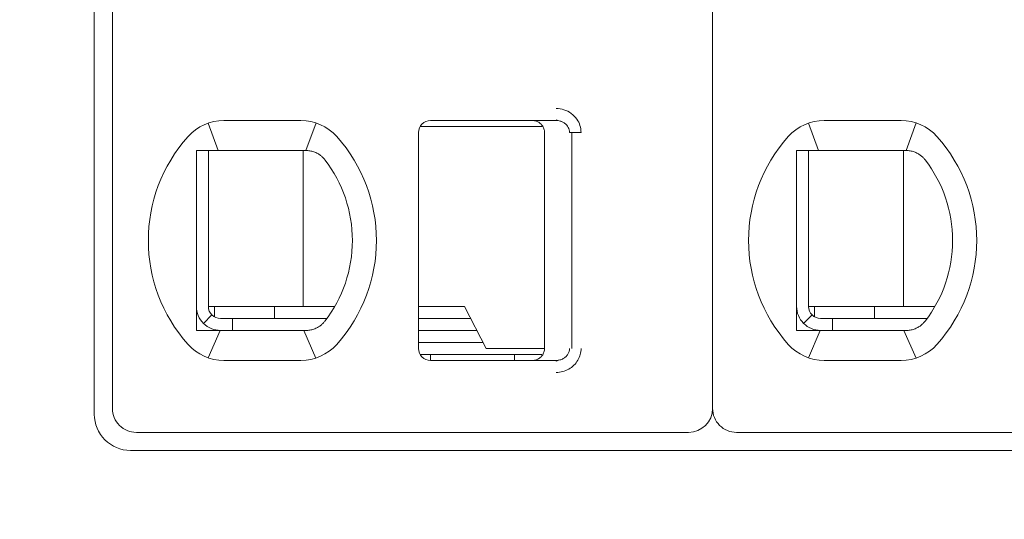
# Model space of a CAD drawing. Header units: millimetres. Extents: x -1114 to 1396, y -630 to 631.
# Tile 436 of 656: x 384.12 to 392.33, y -472.77 to -468.61. Entities that reach past the tile are written whole.
import ezdxf

# ---------------------------------------------------------------- set-up
doc = ezdxf.new("R2010")
doc.units = ezdxf.units.MM
doc.header["$MEASUREMENT"] = 0

msp = doc.modelspace()

# ---------------------------------------------------------------- linework, layer by layer
at = {"lineweight": 18}
for points, knots in [([(1038.9843, -629.7647), (1038.9843, -629.7647), (-1111.4882, -629.7647), (-1111.4882, -629.7647), (-1111.4882, -629.7647), (-1111.4882, -629.7647), (-1111.4882, 630.7883), (-1111.4882, 630.7883), (-1111.4882, 630.7883), (-1111.4882, 630.7883), (1038.9843, 630.7883), (1038.9843, 630.7883)], [0, 0, 0, 0, 0.333333, 0.333333, 0.333333, 0.333333, 0.666667, 0.666667, 0.666667, 0.666667, 1, 1, 1, 1]), ([(388.5927, -469.3466), (388.6147, -469.3464), (388.6358, -469.3497), (388.6569, -469.3565), (388.6569, -469.3565), (388.678, -469.3633), (388.6991, -469.3735), (388.7177, -469.3871), (388.7177, -469.3871), (388.7362, -469.4008), (388.7523, -469.4177), (388.7645, -469.435), (388.7645, -469.435), (388.7767, -469.4522), (388.785, -469.4697), (388.7907, -469.4882), (388.7907, -469.4882), (388.7965, -469.5067), (388.7996, -469.5263), (388.7997, -469.5466)], [0, 0, 0, 0, 0.2, 0.2, 0.2, 0.2, 0.4, 0.4, 0.4, 0.4, 0.6, 0.6, 0.6, 0.6, 0.8, 0.8, 0.8, 0.8, 1, 1, 1, 1]), ([(387.5452, -469.4466), (387.5187, -469.4466), (387.4933, -469.4571), (387.4745, -469.4759), (387.4745, -469.4759), (387.4558, -469.4946), (387.4452, -469.5201), (387.4452, -469.5466)], [0, 0, 0, 0, 0.5, 0.5, 0.5, 0.5, 1, 1, 1, 1]), ([(387.5452, -469.4466), (387.5187, -469.4466), (387.4933, -469.4571), (387.4745, -469.4759), (387.4745, -469.4759), (387.4558, -469.4946), (387.4452, -469.5201), (387.4452, -469.5466)], [0, 0, 0, 0, 0.5, 0.5, 0.5, 0.5, 1, 1, 1, 1]), ([(388.3952, -469.4466), (388.4058, -469.4466), (388.4162, -469.4483), (388.4262, -469.4515), (388.4262, -469.4515), (388.4362, -469.4548), (388.4457, -469.4596), (388.4541, -469.4658), (388.4541, -469.4658), (388.4626, -469.4719), (388.4701, -469.4794), (388.4762, -469.4879), (388.4762, -469.4879), (388.4823, -469.4964), (388.4872, -469.5059), (388.4904, -469.5158), (388.4904, -469.5158), (388.4936, -469.5258), (388.4952, -469.5362), (388.4952, -469.5466)], [0, 0, 0, 0, 0.2, 0.2, 0.2, 0.2, 0.4, 0.4, 0.4, 0.4, 0.6, 0.6, 0.6, 0.6, 0.8, 0.8, 0.8, 0.8, 1, 1, 1, 1]), ([(388.5927, -469.4466), (388.6014, -469.4466), (388.6102, -469.4475), (388.6187, -469.4494), (388.6187, -469.4494), (388.627, -469.4512), (388.6352, -469.454), (388.6429, -469.4575), (388.6429, -469.4575), (388.6505, -469.461), (388.6577, -469.4654), (388.6642, -469.4704), (388.6642, -469.4704), (388.6704, -469.4752), (388.676, -469.4806), (388.6809, -469.4865), (388.6809, -469.4865), (388.6855, -469.4919), (388.6894, -469.4978), (388.6926, -469.5041), (388.6926, -469.5041), (388.6959, -469.5103), (388.6984, -469.5169), (388.7002, -469.5236), (388.7002, -469.5236), (388.7021, -469.5312), (388.7031, -469.5389), (388.7031, -469.5466)], [0, 0, 0, 0, 0.142857, 0.142857, 0.142857, 0.142857, 0.285714, 0.285714, 0.285714, 0.285714, 0.428571, 0.428571, 0.428571, 0.428571, 0.571429, 0.571429, 0.571429, 0.571429, 0.714286, 0.714286, 0.714286, 0.714286, 0.857143, 0.857143, 0.857143, 0.857143, 1, 1, 1, 1]), ([(385.5952, -469.6966), (385.602, -469.6966), (385.6088, -469.6966), (385.6156, -469.6966), (385.6156, -469.6966), (385.6224, -469.6966), (385.6292, -469.6966), (385.6361, -469.6966), (385.6361, -469.6966), (385.643, -469.6966), (385.6498, -469.6966), (385.6567, -469.6966)], [0, 0, 0, 0, 0.333333, 0.333333, 0.333333, 0.333333, 0.666667, 0.666667, 0.666667, 0.666667, 1, 1, 1, 1]), ([(385.5952, -469.6966), (385.5952, -469.7475), (385.5952, -469.8), (385.5952, -469.855), (385.5952, -469.855), (385.5952, -469.8824), (385.5952, -469.9105), (385.5952, -469.9395), (385.5952, -469.9395), (385.5952, -469.9539), (385.5952, -469.9686), (385.5952, -469.9835), (385.5952, -469.9835), (385.5952, -469.9984), (385.5952, -470.0136), (385.5952, -470.029), (385.5952, -470.029), (385.5952, -470.0597), (385.5952, -470.0913), (385.5952, -470.124), (385.5952, -470.124), (385.5952, -470.1567), (385.5952, -470.1905), (385.5952, -470.2259), (385.5952, -470.2259), (385.5952, -470.2436), (385.5952, -470.2615), (385.5952, -470.2796), (385.5952, -470.2796), (385.5952, -470.2977), (385.5952, -470.316), (385.5952, -470.3345), (385.5952, -470.3345), (385.5952, -470.353), (385.5952, -470.3717), (385.5952, -470.3907), (385.5952, -470.3907), (385.5952, -470.4097), (385.5952, -470.4289), (385.5952, -470.4479), (385.5952, -470.4479), (385.5952, -470.486), (385.5952, -470.5235), (385.5952, -470.5606), (385.5952, -470.5606), (385.5952, -470.5699), (385.5952, -470.5791), (385.5952, -470.5883), (385.5952, -470.5883), (385.5952, -470.5975), (385.5952, -470.6067), (385.5952, -470.6158), (385.5952, -470.6158), (385.5952, -470.634), (385.5952, -470.6519), (385.5952, -470.6693), (385.5952, -470.6693), (385.5952, -470.7043), (385.5952, -470.7379), (385.5952, -470.7706), (385.5952, -470.7706), (385.5952, -470.7869), (385.5952, -470.803), (385.5952, -470.8189), (385.5952, -470.8189), (385.5952, -470.8347), (385.5952, -470.8504), (385.5952, -470.8657), (385.5952, -470.8657), (385.5952, -470.8964), (385.5952, -470.9259), (385.5952, -470.9547), (385.5952, -470.9547), (385.5952, -470.9835), (385.5952, -471.0114), (385.5952, -471.0388), (385.5952, -471.0388), (385.5952, -471.0935), (385.5952, -471.1458), (385.5952, -471.1966)], [0, 0, 0, 0, 0.05, 0.05, 0.05, 0.05, 0.1, 0.1, 0.1, 0.1, 0.15, 0.15, 0.15, 0.15, 0.2, 0.2, 0.2, 0.2, 0.25, 0.25, 0.25, 0.25, 0.3, 0.3, 0.3, 0.3, 0.35, 0.35, 0.35, 0.35, 0.4, 0.4, 0.4, 0.4, 0.45, 0.45, 0.45, 0.45, 0.5, 0.5, 0.5, 0.5, 0.55, 0.55, 0.55, 0.55, 0.6, 0.6, 0.6, 0.6, 0.65, 0.65, 0.65, 0.65, 0.7, 0.7, 0.7, 0.7, 0.75, 0.75, 0.75, 0.75, 0.8, 0.8, 0.8, 0.8, 0.85, 0.85, 0.85, 0.85, 0.9, 0.9, 0.9, 0.9, 0.95, 0.95, 0.95, 0.95, 1, 1, 1, 1]), ([(385.8244, -469.6966), (385.8193, -469.6966), (385.8141, -469.6966), (385.8088, -469.6966), (385.8088, -469.6966), (385.8035, -469.6966), (385.7982, -469.6966), (385.7928, -469.6966), (385.7928, -469.6966), (385.7874, -469.6966), (385.7819, -469.6966), (385.7763, -469.6966), (385.7763, -469.6966), (385.7706, -469.6966), (385.7648, -469.6966), (385.7588, -469.6966), (385.7588, -469.6966), (385.7529, -469.6966), (385.7467, -469.6966), (385.7405, -469.6966), (385.7405, -469.6966), (385.7342, -469.6966), (385.7278, -469.6966), (385.7212, -469.6966), (385.7212, -469.6966), (385.7146, -469.6966), (385.7078, -469.6966), (385.7009, -469.6966), (385.7009, -469.6966), (385.6939, -469.6966), (385.6868, -469.6966), (385.6794, -469.6966), (385.6794, -469.6966), (385.6721, -469.6966), (385.6645, -469.6966), (385.6567, -469.6966)], [0, 0, 0, 0, 0.111111, 0.111111, 0.111111, 0.111111, 0.222222, 0.222222, 0.222222, 0.222222, 0.333333, 0.333333, 0.333333, 0.333333, 0.444444, 0.444444, 0.444444, 0.444444, 0.555556, 0.555556, 0.555556, 0.555556, 0.666667, 0.666667, 0.666667, 0.666667, 0.777778, 0.777778, 0.777778, 0.777778, 0.888889, 0.888889, 0.888889, 0.888889, 1, 1, 1, 1]), ([(386.5076, -469.6966), (386.5029, -469.6966), (386.4983, -469.6966), (386.4936, -469.6966), (386.4936, -469.6966), (386.4889, -469.6966), (386.4843, -469.6966), (386.4797, -469.6966), (386.4797, -469.6966), (386.4751, -469.6966), (386.4706, -469.6966), (386.4661, -469.6966)], [0, 0, 0, 0, 0.333333, 0.333333, 0.333333, 0.333333, 0.666667, 0.666667, 0.666667, 0.666667, 1, 1, 1, 1]), ([(386.6053, -469.7221), (386.595, -469.7163), (386.5843, -469.7115), (386.5735, -469.7078), (386.5735, -469.7078), (386.5627, -469.704), (386.5517, -469.7012), (386.5407, -469.6994), (386.5407, -469.6994), (386.5297, -469.6975), (386.5186, -469.6966), (386.5076, -469.6966)], [0, 0, 0, 0, 0.333333, 0.333333, 0.333333, 0.333333, 0.666667, 0.666667, 0.666667, 0.666667, 1, 1, 1, 1]), ([(386.6659, -469.7744), (386.6607, -469.7676), (386.6549, -469.761), (386.6486, -469.7547), (386.6486, -469.7547), (386.6423, -469.7485), (386.6355, -469.7425), (386.6282, -469.737), (386.6282, -469.737), (386.621, -469.7316), (386.6133, -469.7266), (386.6053, -469.7221)], [0, 0, 0, 0, 0.333333, 0.333333, 0.333333, 0.333333, 0.666667, 0.666667, 0.666667, 0.666667, 1, 1, 1, 1]), ([(390.5952, -469.6966), (390.602, -469.6966), (390.6088, -469.6966), (390.6156, -469.6966), (390.6156, -469.6966), (390.6224, -469.6966), (390.6292, -469.6966), (390.6361, -469.6966), (390.6361, -469.6966), (390.643, -469.6966), (390.6498, -469.6966), (390.6567, -469.6966)], [0, 0, 0, 0, 0.333333, 0.333333, 0.333333, 0.333333, 0.666667, 0.666667, 0.666667, 0.666667, 1, 1, 1, 1]), ([(390.5952, -469.6966), (390.5952, -469.7475), (390.5952, -469.8), (390.5952, -469.855), (390.5952, -469.855), (390.5952, -469.8824), (390.5952, -469.9105), (390.5952, -469.9395), (390.5952, -469.9395), (390.5952, -469.9539), (390.5952, -469.9686), (390.5952, -469.9835), (390.5952, -469.9835), (390.5952, -469.9984), (390.5952, -470.0136), (390.5952, -470.029), (390.5952, -470.029), (390.5952, -470.0597), (390.5952, -470.0913), (390.5952, -470.124), (390.5952, -470.124), (390.5952, -470.1567), (390.5952, -470.1905), (390.5952, -470.2259), (390.5952, -470.2259), (390.5952, -470.2436), (390.5952, -470.2615), (390.5952, -470.2796), (390.5952, -470.2796), (390.5952, -470.2977), (390.5952, -470.316), (390.5952, -470.3345), (390.5952, -470.3345), (390.5952, -470.353), (390.5952, -470.3717), (390.5952, -470.3907), (390.5952, -470.3907), (390.5952, -470.4097), (390.5952, -470.4289), (390.5952, -470.4479), (390.5952, -470.4479), (390.5952, -470.486), (390.5952, -470.5235), (390.5952, -470.5606), (390.5952, -470.5606), (390.5952, -470.5699), (390.5952, -470.5791), (390.5952, -470.5883), (390.5952, -470.5883), (390.5952, -470.5975), (390.5952, -470.6067), (390.5952, -470.6158), (390.5952, -470.6158), (390.5952, -470.634), (390.5952, -470.6519), (390.5952, -470.6693), (390.5952, -470.6693), (390.5952, -470.7043), (390.5952, -470.7379), (390.5952, -470.7706), (390.5952, -470.7706), (390.5952, -470.7869), (390.5952, -470.803), (390.5952, -470.8189), (390.5952, -470.8189), (390.5952, -470.8347), (390.5952, -470.8504), (390.5952, -470.8657), (390.5952, -470.8657), (390.5952, -470.8964), (390.5952, -470.9259), (390.5952, -470.9547), (390.5952, -470.9547), (390.5952, -470.9835), (390.5952, -471.0114), (390.5952, -471.0388), (390.5952, -471.0388), (390.5952, -471.0935), (390.5952, -471.1458), (390.5952, -471.1966)], [0, 0, 0, 0, 0.05, 0.05, 0.05, 0.05, 0.1, 0.1, 0.1, 0.1, 0.15, 0.15, 0.15, 0.15, 0.2, 0.2, 0.2, 0.2, 0.25, 0.25, 0.25, 0.25, 0.3, 0.3, 0.3, 0.3, 0.35, 0.35, 0.35, 0.35, 0.4, 0.4, 0.4, 0.4, 0.45, 0.45, 0.45, 0.45, 0.5, 0.5, 0.5, 0.5, 0.55, 0.55, 0.55, 0.55, 0.6, 0.6, 0.6, 0.6, 0.65, 0.65, 0.65, 0.65, 0.7, 0.7, 0.7, 0.7, 0.75, 0.75, 0.75, 0.75, 0.8, 0.8, 0.8, 0.8, 0.85, 0.85, 0.85, 0.85, 0.9, 0.9, 0.9, 0.9, 0.95, 0.95, 0.95, 0.95, 1, 1, 1, 1]), ([(390.8244, -469.6966), (390.8193, -469.6966), (390.8141, -469.6966), (390.8088, -469.6966), (390.8088, -469.6966), (390.8035, -469.6966), (390.7982, -469.6966), (390.7928, -469.6966), (390.7928, -469.6966), (390.7874, -469.6966), (390.7819, -469.6966), (390.7763, -469.6966), (390.7763, -469.6966), (390.7706, -469.6966), (390.7648, -469.6966), (390.7588, -469.6966), (390.7588, -469.6966), (390.7529, -469.6966), (390.7467, -469.6966), (390.7405, -469.6966), (390.7405, -469.6966), (390.7342, -469.6966), (390.7278, -469.6966), (390.7212, -469.6966), (390.7212, -469.6966), (390.7146, -469.6966), (390.7078, -469.6966), (390.7009, -469.6966), (390.7009, -469.6966), (390.6939, -469.6966), (390.6868, -469.6966), (390.6794, -469.6966), (390.6794, -469.6966), (390.6721, -469.6966), (390.6645, -469.6966), (390.6567, -469.6966)], [0, 0, 0, 0, 0.111111, 0.111111, 0.111111, 0.111111, 0.222222, 0.222222, 0.222222, 0.222222, 0.333333, 0.333333, 0.333333, 0.333333, 0.444444, 0.444444, 0.444444, 0.444444, 0.555556, 0.555556, 0.555556, 0.555556, 0.666667, 0.666667, 0.666667, 0.666667, 0.777778, 0.777778, 0.777778, 0.777778, 0.888889, 0.888889, 0.888889, 0.888889, 1, 1, 1, 1]), ([(391.5076, -469.6966), (391.5029, -469.6966), (391.4983, -469.6966), (391.4936, -469.6966), (391.4936, -469.6966), (391.4889, -469.6966), (391.4843, -469.6966), (391.4797, -469.6966), (391.4797, -469.6966), (391.4751, -469.6966), (391.4706, -469.6966), (391.4661, -469.6966)], [0, 0, 0, 0, 0.333333, 0.333333, 0.333333, 0.333333, 0.666667, 0.666667, 0.666667, 0.666667, 1, 1, 1, 1]), ([(391.6053, -469.7221), (391.595, -469.7163), (391.5843, -469.7115), (391.5735, -469.7078), (391.5735, -469.7078), (391.5627, -469.704), (391.5517, -469.7012), (391.5407, -469.6994), (391.5407, -469.6994), (391.5297, -469.6975), (391.5186, -469.6966), (391.5076, -469.6966)], [0, 0, 0, 0, 0.333333, 0.333333, 0.333333, 0.333333, 0.666667, 0.666667, 0.666667, 0.666667, 1, 1, 1, 1]), ([(391.6659, -469.7744), (391.6607, -469.7676), (391.6549, -469.761), (391.6486, -469.7547), (391.6486, -469.7547), (391.6423, -469.7485), (391.6355, -469.7425), (391.6282, -469.737), (391.6282, -469.737), (391.621, -469.7316), (391.6133, -469.7266), (391.6053, -469.7221)], [0, 0, 0, 0, 0.333333, 0.333333, 0.333333, 0.333333, 0.666667, 0.666667, 0.666667, 0.666667, 1, 1, 1, 1]), ([(385.5952, -470.9966), (385.5952, -471.0496), (385.6163, -471.1005), (385.6538, -471.138), (385.6538, -471.138), (385.6913, -471.1755), (385.7422, -471.1966), (385.7952, -471.1966)], [0, 0, 0, 0, 0.5, 0.5, 0.5, 0.5, 1, 1, 1, 1]), ([(385.6952, -470.9966), (385.6952, -471.0231), (385.7058, -471.0486), (385.7245, -471.0673), (385.7245, -471.0673), (385.7433, -471.0861), (385.7687, -471.0966), (385.7952, -471.0966)], [0, 0, 0, 0, 0.5, 0.5, 0.5, 0.5, 1, 1, 1, 1]), ([(390.5952, -470.9966), (390.5952, -471.0496), (390.6163, -471.1005), (390.6538, -471.138), (390.6538, -471.138), (390.6913, -471.1755), (390.7422, -471.1966), (390.7952, -471.1966)], [0, 0, 0, 0, 0.5, 0.5, 0.5, 0.5, 1, 1, 1, 1]), ([(390.6952, -470.9966), (390.6952, -471.0231), (390.7058, -471.0486), (390.7245, -471.0673), (390.7245, -471.0673), (390.7433, -471.0861), (390.7687, -471.0966), (390.7952, -471.0966)], [0, 0, 0, 0, 0.5, 0.5, 0.5, 0.5, 1, 1, 1, 1]), ([(386.6053, -471.1711), (386.6136, -471.1665), (386.6214, -471.1613), (386.6287, -471.1558), (386.6287, -471.1558), (386.636, -471.1502), (386.6428, -471.1443), (386.649, -471.1381), (386.649, -471.1381), (386.6552, -471.1319), (386.6608, -471.1254), (386.6659, -471.1188)], [0, 0, 0, 0, 0.333333, 0.333333, 0.333333, 0.333333, 0.666667, 0.666667, 0.666667, 0.666667, 1, 1, 1, 1]), ([(391.6053, -471.1711), (391.6136, -471.1665), (391.6214, -471.1613), (391.6287, -471.1558), (391.6287, -471.1558), (391.636, -471.1502), (391.6428, -471.1443), (391.649, -471.1381), (391.649, -471.1381), (391.6552, -471.1319), (391.6608, -471.1254), (391.6659, -471.1188)], [0, 0, 0, 0, 0.333333, 0.333333, 0.333333, 0.333333, 0.666667, 0.666667, 0.666667, 0.666667, 1, 1, 1, 1]), ([(385.5952, -471.1966), (385.6021, -471.1966), (385.609, -471.1966), (385.6158, -471.1966), (385.6158, -471.1966), (385.6227, -471.1966), (385.6295, -471.1966), (385.6363, -471.1966), (385.6363, -471.1966), (385.6431, -471.1966), (385.6499, -471.1966), (385.6567, -471.1966)], [0, 0, 0, 0, 0.333333, 0.333333, 0.333333, 0.333333, 0.666667, 0.666667, 0.666667, 0.666667, 1, 1, 1, 1]), ([(385.6567, -471.1966), (385.6645, -471.1966), (385.6721, -471.1966), (385.6794, -471.1966), (385.6794, -471.1966), (385.6868, -471.1966), (385.6939, -471.1966), (385.7009, -471.1966), (385.7009, -471.1966), (385.7078, -471.1966), (385.7146, -471.1966), (385.7212, -471.1966), (385.7212, -471.1966), (385.7278, -471.1966), (385.7342, -471.1966), (385.7404, -471.1966), (385.7404, -471.1966), (385.7467, -471.1966), (385.7529, -471.1966), (385.7588, -471.1966), (385.7588, -471.1966), (385.7648, -471.1966), (385.7706, -471.1966), (385.7763, -471.1966), (385.7763, -471.1966), (385.7819, -471.1966), (385.7874, -471.1966), (385.7928, -471.1966), (385.7928, -471.1966), (385.7982, -471.1966), (385.8035, -471.1966), (385.8088, -471.1966), (385.8088, -471.1966), (385.8141, -471.1966), (385.8193, -471.1966), (385.8244, -471.1966)], [0, 0, 0, 0, 0.111111, 0.111111, 0.111111, 0.111111, 0.222222, 0.222222, 0.222222, 0.222222, 0.333333, 0.333333, 0.333333, 0.333333, 0.444444, 0.444444, 0.444444, 0.444444, 0.555556, 0.555556, 0.555556, 0.555556, 0.666667, 0.666667, 0.666667, 0.666667, 0.777778, 0.777778, 0.777778, 0.777778, 0.888889, 0.888889, 0.888889, 0.888889, 1, 1, 1, 1]), ([(386.4661, -471.1966), (386.4706, -471.1966), (386.4751, -471.1966), (386.4797, -471.1966), (386.4797, -471.1966), (386.4843, -471.1966), (386.489, -471.1966), (386.4936, -471.1966), (386.4936, -471.1966), (386.4983, -471.1966), (386.503, -471.1966), (386.5076, -471.1966)], [0, 0, 0, 0, 0.333333, 0.333333, 0.333333, 0.333333, 0.666667, 0.666667, 0.666667, 0.666667, 1, 1, 1, 1]), ([(386.6053, -471.1711), (386.5952, -471.1768), (386.5847, -471.1815), (386.574, -471.1853), (386.574, -471.1853), (386.5632, -471.1891), (386.5523, -471.1919), (386.5412, -471.1938), (386.5412, -471.1938), (386.5301, -471.1957), (386.5189, -471.1966), (386.5076, -471.1966)], [0, 0, 0, 0, 0.333333, 0.333333, 0.333333, 0.333333, 0.666667, 0.666667, 0.666667, 0.666667, 1, 1, 1, 1]), ([(390.5952, -471.1966), (390.6021, -471.1966), (390.609, -471.1966), (390.6158, -471.1966), (390.6158, -471.1966), (390.6227, -471.1966), (390.6295, -471.1966), (390.6363, -471.1966), (390.6363, -471.1966), (390.6431, -471.1966), (390.6499, -471.1966), (390.6567, -471.1966)], [0, 0, 0, 0, 0.333333, 0.333333, 0.333333, 0.333333, 0.666667, 0.666667, 0.666667, 0.666667, 1, 1, 1, 1]), ([(390.6567, -471.1966), (390.6645, -471.1966), (390.6721, -471.1966), (390.6794, -471.1966), (390.6794, -471.1966), (390.6868, -471.1966), (390.6939, -471.1966), (390.7009, -471.1966), (390.7009, -471.1966), (390.7078, -471.1966), (390.7146, -471.1966), (390.7212, -471.1966), (390.7212, -471.1966), (390.7278, -471.1966), (390.7342, -471.1966), (390.7404, -471.1966), (390.7404, -471.1966), (390.7467, -471.1966), (390.7529, -471.1966), (390.7588, -471.1966), (390.7588, -471.1966), (390.7648, -471.1966), (390.7706, -471.1966), (390.7763, -471.1966), (390.7763, -471.1966), (390.7819, -471.1966), (390.7874, -471.1966), (390.7928, -471.1966), (390.7928, -471.1966), (390.7982, -471.1966), (390.8035, -471.1966), (390.8088, -471.1966), (390.8088, -471.1966), (390.8141, -471.1966), (390.8193, -471.1966), (390.8244, -471.1966)], [0, 0, 0, 0, 0.111111, 0.111111, 0.111111, 0.111111, 0.222222, 0.222222, 0.222222, 0.222222, 0.333333, 0.333333, 0.333333, 0.333333, 0.444444, 0.444444, 0.444444, 0.444444, 0.555556, 0.555556, 0.555556, 0.555556, 0.666667, 0.666667, 0.666667, 0.666667, 0.777778, 0.777778, 0.777778, 0.777778, 0.888889, 0.888889, 0.888889, 0.888889, 1, 1, 1, 1]), ([(391.4661, -471.1966), (391.4706, -471.1966), (391.4751, -471.1966), (391.4797, -471.1966), (391.4797, -471.1966), (391.4843, -471.1966), (391.489, -471.1966), (391.4936, -471.1966), (391.4936, -471.1966), (391.4983, -471.1966), (391.503, -471.1966), (391.5076, -471.1966)], [0, 0, 0, 0, 0.333333, 0.333333, 0.333333, 0.333333, 0.666667, 0.666667, 0.666667, 0.666667, 1, 1, 1, 1]), ([(391.6053, -471.1711), (391.5952, -471.1768), (391.5847, -471.1815), (391.574, -471.1853), (391.574, -471.1853), (391.5632, -471.1891), (391.5523, -471.1919), (391.5412, -471.1938), (391.5412, -471.1938), (391.5301, -471.1957), (391.5189, -471.1966), (391.5076, -471.1966)], [0, 0, 0, 0, 0.333333, 0.333333, 0.333333, 0.333333, 0.666667, 0.666667, 0.666667, 0.666667, 1, 1, 1, 1]), ([(387.4452, -471.3466), (387.4452, -471.3731), (387.4558, -471.3986), (387.4745, -471.4173), (387.4745, -471.4173), (387.4933, -471.4361), (387.5187, -471.4466), (387.5452, -471.4466)], [0, 0, 0, 0, 0.5, 0.5, 0.5, 0.5, 1, 1, 1, 1]), ([(387.4452, -471.3466), (387.4452, -471.3731), (387.4558, -471.3986), (387.4745, -471.4173), (387.4745, -471.4173), (387.4933, -471.4361), (387.5187, -471.4466), (387.5452, -471.4466)], [0, 0, 0, 0, 0.5, 0.5, 0.5, 0.5, 1, 1, 1, 1]), ([(388.4952, -471.3466), (388.4952, -471.357), (388.4936, -471.3675), (388.4904, -471.3774), (388.4904, -471.3774), (388.4872, -471.3874), (388.4823, -471.3968), (388.4762, -471.4053), (388.4762, -471.4053), (388.4701, -471.4138), (388.4627, -471.4212), (388.4542, -471.4274), (388.4542, -471.4274), (388.4458, -471.4335), (388.4363, -471.4384), (388.4263, -471.4416), (388.4263, -471.4416), (388.4164, -471.4449), (388.4058, -471.4466), (388.3952, -471.4466)], [0, 0, 0, 0, 0.2, 0.2, 0.2, 0.2, 0.4, 0.4, 0.4, 0.4, 0.6, 0.6, 0.6, 0.6, 0.8, 0.8, 0.8, 0.8, 1, 1, 1, 1]), ([(388.7031, -471.3466), (388.7031, -471.3551), (388.7019, -471.3636), (388.6996, -471.3718), (388.6996, -471.3718), (388.6972, -471.38), (388.6937, -471.3878), (388.6893, -471.3951), (388.6893, -471.3951), (388.6847, -471.4026), (388.6791, -471.4095), (388.6726, -471.4156), (388.6726, -471.4156), (388.666, -471.4219), (388.6586, -471.4273), (388.6505, -471.4318), (388.6505, -471.4318), (388.6419, -471.4366), (388.6327, -471.4402), (388.6231, -471.4427), (388.6231, -471.4427), (388.6132, -471.4453), (388.6029, -471.4466), (388.5927, -471.4466)], [0, 0, 0, 0, 0.166667, 0.166667, 0.166667, 0.166667, 0.333333, 0.333333, 0.333333, 0.333333, 0.5, 0.5, 0.5, 0.5, 0.666667, 0.666667, 0.666667, 0.666667, 0.833333, 0.833333, 0.833333, 0.833333, 1, 1, 1, 1]), ([(388.7997, -471.3466), (388.7997, -471.364), (388.7975, -471.3808), (388.793, -471.3973), (388.793, -471.3973), (388.7884, -471.4139), (388.7816, -471.4302), (388.7728, -471.4453), (388.7728, -471.4453), (388.7639, -471.4604), (388.7532, -471.4743), (388.7403, -471.4868), (388.7403, -471.4868), (388.7275, -471.4994), (388.7126, -471.5105), (388.6969, -471.5194), (388.6969, -471.5194), (388.6812, -471.5283), (388.6647, -471.535), (388.6473, -471.5395), (388.6473, -471.5395), (388.63, -471.544), (388.6118, -471.5464), (388.5927, -471.5466)], [0, 0, 0, 0, 0.166667, 0.166667, 0.166667, 0.166667, 0.333333, 0.333333, 0.333333, 0.333333, 0.5, 0.5, 0.5, 0.5, 0.666667, 0.666667, 0.666667, 0.666667, 0.833333, 0.833333, 0.833333, 0.833333, 1, 1, 1, 1]), ([(384.8952, -471.8466), (384.8952, -471.8996), (384.9163, -471.9505), (384.9538, -471.988), (384.9538, -471.988), (384.9913, -472.0255), (385.0422, -472.0466), (385.0952, -472.0466)], [0, 0, 0, 0, 0.5, 0.5, 0.5, 0.5, 1, 1, 1, 1]), ([(389.8952, -471.8466), (389.8952, -471.8996), (389.9163, -471.9505), (389.9538, -471.988), (389.9538, -471.988), (389.9913, -472.0255), (390.0422, -472.0466), (390.0952, -472.0466)], [0, 0, 0, 0, 0.5, 0.5, 0.5, 0.5, 1, 1, 1, 1]), ([(384.7452, -471.8966), (384.7452, -471.9762), (384.7769, -472.0525), (384.8331, -472.1087), (384.8331, -472.1087), (384.8894, -472.165), (384.9657, -472.1966), (385.0452, -472.1966)], [0, 0, 0, 0, 0.5, 0.5, 0.5, 0.5, 1, 1, 1, 1])]:
    msp.add_open_spline(points, degree=3, knots=knots, dxfattribs=at)
for points in [[(384.7452, -471.8966), (384.7452, -471.8966), (384.7452, -461.3766), (384.7452, -461.3766)], [(384.8952, -461.4266), (384.8952, -461.4266), (384.8952, -471.8466), (384.8952, -471.8466)], [(389.8952, -461.4266), (389.8952, -461.4266), (389.8952, -471.8466), (389.8952, -471.8466)], [(389.8952, -461.4266), (389.8952, -461.4266), (389.8952, -471.8466), (389.8952, -471.8466)], [(385.8244, -469.4466), (385.7106, -469.4466), (385.6022, -469.4951), (385.5263, -469.5799)], [(385.8244, -469.4466), (385.7106, -469.4466), (385.6022, -469.4951), (385.5263, -469.5799)], [(385.6937, -469.4686), (385.6937, -469.4686), (385.7781, -469.6966), (385.7781, -469.6966)], [(385.8244, -469.4466), (385.8244, -469.4466), (386.4661, -469.4466), (386.4661, -469.4466)], [(385.8244, -469.4466), (385.8244, -469.4466), (386.4661, -469.4466), (386.4661, -469.4466)], [(386.7642, -469.5799), (386.6883, -469.4951), (386.5799, -469.4466), (386.4661, -469.4466)], [(386.7642, -469.5799), (386.6883, -469.4951), (386.5799, -469.4466), (386.4661, -469.4466)], [(386.5069, -469.6966), (386.5069, -469.6966), (386.5925, -469.4671), (386.5925, -469.4671)], [(387.5452, -469.4466), (387.5452, -469.4466), (388.5927, -469.4466), (388.5927, -469.4466)], [(387.5452, -469.4466), (387.5452, -469.4466), (388.5927, -469.4466), (388.5927, -469.4466)], [(388.5927, -469.4466), (388.5927, -469.4466), (388.3952, -469.4466), (388.3952, -469.4466)], [(388.5916, -469.4397), (388.5916, -469.4397), (388.6353, -469.4544), (388.6353, -469.4544)], [(390.8244, -469.4466), (390.7106, -469.4466), (390.6022, -469.4951), (390.5263, -469.5799)], [(390.8244, -469.4466), (390.7106, -469.4466), (390.6022, -469.4951), (390.5263, -469.5799)], [(390.6937, -469.4686), (390.6937, -469.4686), (390.7781, -469.6966), (390.7781, -469.6966)], [(390.8244, -469.4466), (390.8244, -469.4466), (391.4661, -469.4466), (391.4661, -469.4466)], [(390.8244, -469.4466), (390.8244, -469.4466), (391.4661, -469.4466), (391.4661, -469.4466)], [(391.7642, -469.5799), (391.6883, -469.4951), (391.5799, -469.4466), (391.4661, -469.4466)], [(391.7642, -469.5799), (391.6883, -469.4951), (391.5799, -469.4466), (391.4661, -469.4466)], [(391.5925, -469.4671), (391.5925, -469.4671), (391.5069, -469.6966), (391.5069, -469.6966)], [(387.4452, -471.3466), (387.4452, -471.3466), (387.4452, -469.5466), (387.4452, -469.5466)], [(387.4452, -471.3466), (387.4452, -471.3466), (387.4452, -469.5466), (387.4452, -469.5466)], [(388.1261, -469.4966), (388.1261, -469.4966), (387.4586, -469.4966), (387.4586, -469.4966)], [(388.4754, -469.4966), (388.4754, -469.4966), (388.1261, -469.4966), (388.1261, -469.4966)], [(388.4952, -471.3466), (388.4952, -471.3466), (388.4952, -469.5466), (388.4952, -469.5466)], [(388.7031, -469.5466), (388.7031, -469.5466), (388.7997, -469.5466), (388.7997, -469.5466)], [(388.723, -471.3466), (388.723, -471.3466), (388.723, -469.5466), (388.723, -469.5466)], [(385.5263, -469.5799), (385.0849, -470.0734), (385.0849, -470.8198), (385.5263, -471.3133)], [(385.5263, -469.5799), (385.0849, -470.0734), (385.0849, -470.8198), (385.5263, -471.3133)], [(386.7642, -471.3133), (387.2056, -470.8198), (387.2056, -470.0734), (386.7642, -469.5799)], [(386.7642, -471.3133), (387.2056, -470.8198), (387.2056, -470.0734), (386.7642, -469.5799)], [(390.5263, -469.5799), (390.0849, -470.0734), (390.0849, -470.8198), (390.5263, -471.3133)], [(390.5263, -469.5799), (390.0849, -470.0734), (390.0849, -470.8198), (390.5263, -471.3133)], [(391.7642, -471.3133), (392.2056, -470.8198), (392.2056, -470.0734), (391.7642, -469.5799)], [(391.7642, -471.3133), (392.2056, -470.8198), (392.2056, -470.0734), (391.7642, -469.5799)], [(385.6952, -469.6966), (385.6952, -469.6966), (385.6952, -470.9966), (385.6952, -470.9966)], [(386.4661, -469.6966), (386.4661, -469.6966), (385.8244, -469.6966), (385.8244, -469.6966)], [(386.4843, -469.6966), (386.4843, -469.6966), (386.4843, -470.9966), (386.4843, -470.9966)], [(390.6952, -469.6966), (390.6952, -469.6966), (390.6952, -470.9966), (390.6952, -470.9966)], [(391.4661, -469.6966), (391.4661, -469.6966), (390.8244, -469.6966), (390.8244, -469.6966)], [(391.4843, -469.6966), (391.4843, -469.6966), (391.4843, -470.9966), (391.4843, -470.9966)], [(386.8952, -470.4466), (386.8952, -470.2033), (386.8146, -469.9669), (386.6659, -469.7744)], [(391.8952, -470.4466), (391.8952, -470.2033), (391.8146, -469.9669), (391.6659, -469.7744)], [(386.6659, -471.1188), (386.8146, -470.9263), (386.8952, -470.6899), (386.8952, -470.4466)], [(391.6659, -471.1188), (391.8146, -470.9263), (391.8952, -470.6899), (391.8952, -470.4466)], [(385.6952, -470.9966), (385.6952, -470.9966), (386.4548, -470.9966), (386.4548, -470.9966)], [(385.7452, -471.0832), (385.7452, -471.0832), (385.7452, -470.9966), (385.7452, -470.9966)], [(386.2452, -471.0966), (386.2452, -471.0966), (386.2452, -470.9966), (386.2452, -470.9966)], [(386.4548, -470.9966), (386.4548, -470.9966), (386.5056, -470.9966), (386.5056, -470.9966)], [(386.7479, -470.9966), (386.7479, -470.9966), (386.5056, -470.9966), (386.5056, -470.9966)], [(387.8296, -470.9966), (387.8296, -470.9966), (387.4452, -470.9966), (387.4452, -470.9966)], [(388.0101, -471.3466), (388.0101, -471.3466), (387.8296, -470.9966), (387.8296, -470.9966)], [(390.6952, -470.9966), (390.6952, -470.9966), (391.4548, -470.9966), (391.4548, -470.9966)], [(390.7452, -471.0832), (390.7452, -471.0832), (390.7452, -470.9966), (390.7452, -470.9966)], [(391.2452, -471.0966), (391.2452, -471.0966), (391.2452, -470.9966), (391.2452, -470.9966)], [(391.4548, -470.9966), (391.4548, -470.9966), (391.5056, -470.9966), (391.5056, -470.9966)], [(391.7479, -470.9966), (391.7479, -470.9966), (391.5056, -470.9966), (391.5056, -470.9966)], [(385.7245, -471.0673), (385.7245, -471.0673), (385.6538, -471.138), (385.6538, -471.138)], [(385.8952, -471.0966), (385.8952, -471.0966), (385.7952, -471.0966), (385.7952, -471.0966)], [(385.8952, -471.0966), (385.8952, -471.0966), (385.8952, -471.1966), (385.8952, -471.1966)], [(385.8952, -471.0966), (385.8952, -471.0966), (386.6827, -471.0966), (386.6827, -471.0966)], [(387.4453, -471.0966), (387.4453, -471.0966), (387.8812, -471.0966), (387.8812, -471.0966)], [(390.7245, -471.0673), (390.7245, -471.0673), (390.6538, -471.138), (390.6538, -471.138)], [(390.8952, -471.0966), (390.8952, -471.0966), (390.7952, -471.0966), (390.7952, -471.0966)], [(390.8952, -471.0966), (390.8952, -471.0966), (390.8952, -471.1966), (390.8952, -471.1966)], [(390.8952, -471.0966), (390.8952, -471.0966), (391.6827, -471.0966), (391.6827, -471.0966)], [(385.6946, -471.425), (385.6946, -471.425), (385.7921, -471.1966), (385.7921, -471.1966)], [(385.8244, -471.1966), (385.8244, -471.1966), (386.4661, -471.1966), (386.4661, -471.1966)], [(386.5903, -471.4268), (386.5903, -471.4268), (386.4891, -471.1966), (386.4891, -471.1966)], [(387.9327, -471.1966), (387.9327, -471.1966), (387.4453, -471.1966), (387.4453, -471.1966)], [(390.6946, -471.425), (390.6946, -471.425), (390.7921, -471.1966), (390.7921, -471.1966)], [(390.8244, -471.1966), (390.8244, -471.1966), (391.4661, -471.1966), (391.4661, -471.1966)], [(391.5903, -471.4268), (391.5903, -471.4268), (391.4891, -471.1966), (391.4891, -471.1966)], [(385.5263, -471.3133), (385.6022, -471.3981), (385.7106, -471.4466), (385.8244, -471.4466)], [(385.5263, -471.3133), (385.6022, -471.3981), (385.7106, -471.4466), (385.8244, -471.4466)], [(386.4661, -471.4466), (386.5799, -471.4466), (386.6883, -471.3981), (386.7642, -471.3133)], [(386.4661, -471.4466), (386.5799, -471.4466), (386.6883, -471.3981), (386.7642, -471.3133)], [(387.9843, -471.2966), (387.9843, -471.2966), (387.4453, -471.2966), (387.4453, -471.2966)], [(388.0101, -471.3466), (388.0101, -471.3466), (388.1261, -471.3466), (388.1261, -471.3466)], [(388.1261, -471.3466), (388.1261, -471.3466), (388.4887, -471.3466), (388.4887, -471.3466)], [(390.5263, -471.3133), (390.6022, -471.3981), (390.7106, -471.4466), (390.8244, -471.4466)], [(390.5263, -471.3133), (390.6022, -471.3981), (390.7106, -471.4466), (390.8244, -471.4466)], [(391.4661, -471.4466), (391.5799, -471.4466), (391.6883, -471.3981), (391.7642, -471.3133)], [(391.4661, -471.4466), (391.5799, -471.4466), (391.6883, -471.3981), (391.7642, -471.3133)], [(385.8244, -471.4466), (385.8244, -471.4466), (386.4661, -471.4466), (386.4661, -471.4466)], [(386.4661, -471.4466), (386.4661, -471.4466), (385.8244, -471.4466), (385.8244, -471.4466)], [(388.4718, -471.3966), (388.4718, -471.3966), (387.4587, -471.3966), (387.4587, -471.3966)], [(387.5452, -471.4466), (387.5452, -471.4466), (387.5452, -471.3966), (387.5452, -471.3966)], [(387.5452, -471.4466), (387.5452, -471.4466), (388.5927, -471.4466), (388.5927, -471.4466)], [(387.5452, -471.4466), (387.5452, -471.4466), (388.5927, -471.4466), (388.5927, -471.4466)], [(388.2452, -471.3966), (388.2452, -471.3966), (388.2452, -471.4466), (388.2452, -471.4466)], [(388.6149, -471.4445), (388.6149, -471.4445), (388.5916, -471.4535), (388.5916, -471.4535)], [(388.5927, -471.4534), (388.5927, -471.4534), (388.5927, -471.4466), (388.5927, -471.4466)], [(390.8244, -471.4466), (390.8244, -471.4466), (391.4661, -471.4466), (391.4661, -471.4466)], [(391.4661, -471.4466), (391.4661, -471.4466), (390.8244, -471.4466), (390.8244, -471.4466)], [(389.6952, -472.0466), (389.8057, -472.0466), (389.8952, -471.9571), (389.8952, -471.8466)], [(385.0952, -472.0466), (385.0952, -472.0466), (389.6952, -472.0466), (389.6952, -472.0466)], [(390.0952, -472.0466), (390.0952, -472.0466), (394.6952, -472.0466), (394.6952, -472.0466)], [(424.7452, -472.1966), (424.7452, -472.1966), (385.0452, -472.1966), (385.0452, -472.1966)]]:
    msp.add_open_spline(points, degree=3, dxfattribs=at)

doc.saveas('drawing.dxf')
